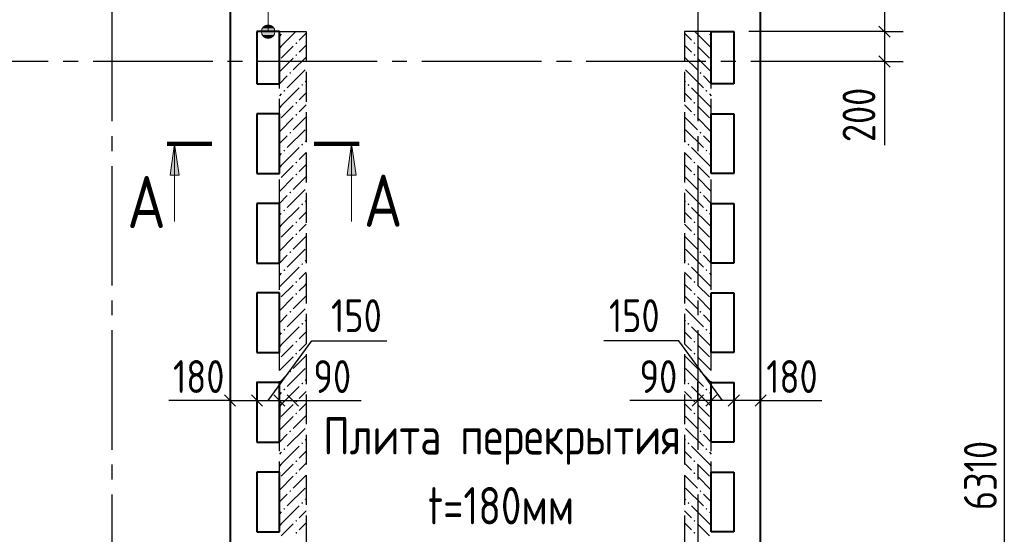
# Model space of a CAD drawing. Header units: millimetres. Extents: x 40580 to 1168286, y -220995 to 81020.
# Tile 309 of 419: x 771198 to 777786, y -107331 to -103884. Entities that reach past the tile are written whole.
import ezdxf

# ---------------------------------------------------------------- set-up
doc = ezdxf.new("R2010")
doc.units = ezdxf.units.MM
for name, pattern in [('______2', [270, 200, -70]), ('______5', [1100, 800, -100, 100, -100]), ('CENTER', [2, 1.25, -0.25, 0.25, -0.25])]:
    doc.linetypes.add(name, pattern=pattern)
for name, color, linetype, lineweight in [('Standard', 7, 'Continuous', 25), ('ОСИ', 7, 'CENTER', 15), ('Основная', 7, 'Continuous', 40), ('Примечания', 7, 'Continuous', 13), ('Узлы символ', 7, 'Continuous', 25)]:
    doc.layers.add(name, color=color, linetype=linetype, lineweight=lineweight)
doc.layers.add('ЖБ Стена верхний уровень', color=7, linetype='______2', true_color=0x656565)
doc.layers.add('Размерная выноска', color=7, linetype='Continuous')
doc.layers.add('Тонкие', color=7, linetype='Continuous')
doc.styles.add('GOST 2.304', font='isocpeur.ttf', dxfattribs={"width": 0.8})
doc.styles.add('GOST 2.304-81', font='txt')
doc.styles.add('ISOCPEUR', font='isocpeur.ttf')

msp = doc.modelspace()

# ---------------------------------------------------------------- hatches: boundary and pattern name
at = {"layer": 'ЖБ Стена верхний уровень', "linetype": 'Continuous', "lineweight": -3, "transparency": 33554687}
for points in [[(772995.6, -103963.9), (772992.3, -103967.3), (772988.9, -103963.9)], [(775795.6, -103963.9), (775792.3, -103967.3), (775788.9, -103963.9)], [(773054.9, -104040.8), (773048.3, -104034.3), (773041.9, -104040.8), (773048.3, -104047.3)], [(775705.8, -104040.8), (775712.3, -104034.3), (775718.8, -104040.8), (775712.3, -104047.3)], [(773054.9, -104120.8), (773048.3, -104114.3), (773041.9, -104120.8), (773048.3, -104127.3)], [(775705.8, -104120.8), (775712.3, -104114.3), (775718.8, -104120.8), (775712.3, -104127.3)], [(773014.9, -104240.8), (773008.4, -104234.3), (773001.9, -104240.8), (773008.4, -104247.3)], [(775745.8, -104240.8), (775752.3, -104234.3), (775758.8, -104240.8), (775752.3, -104247.3)], [(773094.9, -104320.8), (773088.4, -104314.3), (773081.9, -104320.8), (773088.4, -104327.3)], [(775665.8, -104320.8), (775672.3, -104314.3), (775678.8, -104320.8), (775672.3, -104327.3)], [(772974.9, -104360.8), (772968.3, -104354.3), (772961.8, -104360.8), (772968.3, -104367.3)], [(775785.8, -104360.8), (775792.3, -104354.3), (775798.8, -104360.8), (775792.3, -104367.3)], [(773054.9, -104440.8), (773048.3, -104434.3), (773041.9, -104440.8), (773048.3, -104447.3)], [(775705.8, -104440.8), (775712.3, -104434.3), (775718.8, -104440.8), (775712.3, -104447.3)], [(773054.9, -104520.8), (773048.3, -104514.3), (773041.9, -104520.8), (773048.3, -104527.3)], [(775705.8, -104520.8), (775712.3, -104514.3), (775718.8, -104520.8), (775712.3, -104527.3)], [(773014.9, -104640.8), (773008.4, -104634.3), (773001.9, -104640.8), (773008.4, -104647.3)], [(775745.8, -104640.8), (775752.3, -104634.3), (775758.8, -104640.8), (775752.3, -104647.3)], [(773094.9, -104720.8), (773088.4, -104714.3), (773081.9, -104720.8), (773088.4, -104727.3)], [(775665.8, -104720.8), (775672.3, -104714.3), (775678.8, -104720.8), (775672.3, -104727.3)], [(772974.9, -104760.8), (772968.3, -104754.3), (772961.8, -104760.8), (772968.3, -104767.3)], [(775785.8, -104760.8), (775792.3, -104754.3), (775798.8, -104760.8), (775792.3, -104767.3)], [(773054.9, -104840.8), (773048.3, -104834.3), (773041.9, -104840.8), (773048.3, -104847.3)], [(775705.8, -104840.8), (775712.3, -104834.3), (775718.8, -104840.8), (775712.3, -104847.3)], [(773054.9, -104920.8), (773048.3, -104914.3), (773041.9, -104920.8), (773048.3, -104927.3)], [(775705.8, -104920.8), (775712.3, -104914.3), (775718.8, -104920.8), (775712.3, -104927.3)], [(773014.9, -105040.8), (773008.4, -105034.3), (773001.9, -105040.8), (773008.4, -105047.3)], [(775745.8, -105040.8), (775752.3, -105034.3), (775758.8, -105040.8), (775752.3, -105047.3)], [(773094.9, -105120.8), (773088.4, -105114.3), (773081.9, -105120.8), (773088.4, -105127.3)], [(775665.8, -105120.8), (775672.3, -105114.3), (775678.8, -105120.8), (775672.3, -105127.3)], [(772974.9, -105160.8), (772968.3, -105154.3), (772961.8, -105160.8), (772968.3, -105167.3)], [(775785.8, -105160.8), (775792.3, -105154.3), (775798.8, -105160.8), (775792.3, -105167.3)], [(773054.9, -105240.8), (773048.3, -105234.3), (773041.9, -105240.8), (773048.3, -105247.3)], [(775705.8, -105240.8), (775712.3, -105234.3), (775718.8, -105240.8), (775712.3, -105247.3)], [(773054.9, -105320.8), (773048.3, -105314.3), (773041.9, -105320.8), (773048.3, -105327.3)], [(775705.8, -105320.8), (775712.3, -105314.3), (775718.8, -105320.8), (775712.3, -105327.3)], [(773014.9, -105440.8), (773008.4, -105434.3), (773001.9, -105440.8), (773008.4, -105447.3)], [(775745.8, -105440.8), (775752.3, -105434.3), (775758.8, -105440.8), (775752.3, -105447.3)], [(773094.9, -105520.8), (773088.4, -105514.3), (773081.9, -105520.8), (773088.4, -105527.3)], [(775665.8, -105520.8), (775672.3, -105514.3), (775678.8, -105520.8), (775672.3, -105527.3)], [(772974.9, -105560.8), (772968.3, -105554.3), (772961.8, -105560.8), (772968.3, -105567.3)], [(775785.8, -105560.8), (775792.3, -105554.3), (775798.8, -105560.8), (775792.3, -105567.3)], [(773054.9, -105640.8), (773048.3, -105634.3), (773041.9, -105640.8), (773048.3, -105647.3)], [(775705.8, -105640.8), (775712.3, -105634.3), (775718.8, -105640.8), (775712.3, -105647.3)], [(773054.9, -105720.8), (773048.3, -105714.3), (773041.9, -105720.8), (773048.3, -105727.3)], [(775705.8, -105720.8), (775712.3, -105714.3), (775718.8, -105720.8), (775712.3, -105727.3)], [(773014.9, -105840.8), (773008.4, -105834.3), (773001.9, -105840.8), (773008.4, -105847.3)], [(775745.8, -105840.8), (775752.3, -105834.3), (775758.8, -105840.8), (775752.3, -105847.3)], [(773094.9, -105920.8), (773088.4, -105914.3), (773081.9, -105920.8), (773088.4, -105927.3)], [(775665.8, -105920.8), (775672.3, -105914.3), (775678.8, -105920.8), (775672.3, -105927.3)], [(772974.9, -105960.8), (772968.3, -105954.3), (772961.8, -105960.8), (772968.3, -105967.3)], [(775785.8, -105960.8), (775792.3, -105954.3), (775798.8, -105960.8), (775792.3, -105967.3)], [(773054.9, -106040.8), (773048.3, -106034.3), (773041.9, -106040.8), (773048.3, -106047.3)], [(775705.8, -106040.8), (775712.3, -106034.3), (775718.8, -106040.8), (775712.3, -106047.3)], [(773054.9, -106120.8), (773048.3, -106114.3), (773041.9, -106120.8), (773048.3, -106127.3)], [(775705.8, -106120.8), (775712.3, -106114.3), (775718.8, -106120.8), (775712.3, -106127.3)], [(773014.9, -106240.8), (773008.4, -106234.3), (773001.9, -106240.8), (773008.4, -106247.3)], [(775745.8, -106240.8), (775752.3, -106234.3), (775758.8, -106240.8), (775752.3, -106247.3)], [(773094.9, -106320.8), (773088.4, -106314.3), (773081.9, -106320.8), (773088.4, -106327.3)], [(775665.8, -106320.8), (775672.3, -106314.3), (775678.8, -106320.8), (775672.3, -106327.3)], [(772974.9, -106360.8), (772968.3, -106354.3), (772961.8, -106360.8), (772968.3, -106367.3)], [(775785.8, -106360.8), (775792.3, -106354.3), (775798.8, -106360.8), (775792.3, -106367.3)], [(773054.9, -106440.8), (773048.3, -106434.3), (773041.9, -106440.8), (773048.3, -106447.3)], [(775705.8, -106440.8), (775712.3, -106434.3), (775718.8, -106440.8), (775712.3, -106447.3)], [(773054.9, -106520.8), (773048.3, -106514.3), (773041.9, -106520.8), (773048.3, -106527.3)], [(775705.8, -106520.8), (775712.3, -106514.3), (775718.8, -106520.8), (775712.3, -106527.3)], [(773014.9, -106640.8), (773008.4, -106634.3), (773001.9, -106640.8), (773008.4, -106647.3)], [(775745.8, -106640.8), (775752.3, -106634.3), (775758.8, -106640.8), (775752.3, -106647.3)], [(773094.9, -106720.8), (773088.4, -106714.3), (773081.9, -106720.8), (773088.4, -106727.3)], [(775665.8, -106720.8), (775672.3, -106714.3), (775678.8, -106720.8), (775672.3, -106727.3)], [(772974.9, -106760.8), (772968.3, -106754.3), (772961.8, -106760.8), (772968.3, -106767.3)], [(775785.8, -106760.8), (775792.3, -106754.3), (775798.8, -106760.8), (775792.3, -106767.3)], [(773054.9, -106840.8), (773048.3, -106834.3), (773041.9, -106840.8), (773048.3, -106847.3)], [(775705.8, -106840.8), (775712.3, -106834.3), (775718.8, -106840.8), (775712.3, -106847.3)], [(773054.9, -106920.8), (773048.3, -106914.3), (773041.9, -106920.8), (773048.3, -106927.3)], [(775705.8, -106920.8), (775712.3, -106914.3), (775718.8, -106920.8), (775712.3, -106927.3)], [(773014.9, -107040.8), (773008.4, -107034.3), (773001.9, -107040.8), (773008.4, -107047.3)], [(775745.8, -107040.8), (775752.3, -107034.3), (775758.8, -107040.8), (775752.3, -107047.3)], [(773094.9, -107120.8), (773088.4, -107114.3), (773081.9, -107120.8), (773088.4, -107127.3)], [(775665.8, -107120.8), (775672.3, -107114.3), (775678.8, -107120.8), (775672.3, -107127.3)], [(772974.9, -107160.8), (772968.3, -107154.3), (772961.8, -107160.8), (772968.3, -107167.3)], [(775785.8, -107160.8), (775792.3, -107154.3), (775798.8, -107160.8), (775792.3, -107167.3)], [(773054.9, -107240.8), (773048.3, -107234.3), (773041.9, -107240.8), (773048.3, -107247.3)], [(775705.8, -107240.8), (775712.3, -107234.3), (775718.8, -107240.8), (775712.3, -107247.3)], [(773054.9, -107320.8), (773048.3, -107314.3), (773041.9, -107320.8), (773048.3, -107327.3)], [(775705.8, -107320.8), (775712.3, -107314.3), (775718.8, -107320.8), (775712.3, -107327.3)]]:
    msp.add_hatch(color=7, dxfattribs=at).paths.add_polyline_path(points, flags=16)
at = {"layer": 'Примечания', "linetype": 'Continuous', "lineweight": 13, "transparency": 33554687}
for points in [[(772899, -103941.4), (772821.6, -103941.4), (772815.3, -103963.9)], [(772899, -103941.4), (772815.3, -103963.9), (772905.3, -103963.9)], [(772882.8, -103925.2), (772837.8, -103925.2), (772821.6, -103941.4)], [(772882.8, -103925.2), (772821.6, -103941.4), (772899, -103941.4)], [(772837.8, -103925.2), (772882.8, -103925.2), (772860.3, -103918.9)], [(772905.3, -103963.9), (772815.3, -103963.9), (772821.6, -103986.4)], [(772905.3, -103963.9), (772821.6, -103986.4), (772899, -103986.4)], [(772899.3, -103986.3), (772821.9, -103986.3), (772838.1, -104002.5)], [(772899.3, -103986.3), (772838.1, -104002.5), (772883.1, -104002.5)], [(772883.1, -104002.5), (772838.1, -104002.5), (772860.6, -104008.8)]]:
    msp.add_hatch(color=7, dxfattribs=at).paths.add_polyline_path(points)
at = {"layer": 'Узлы символ', "linetype": 'Continuous', "lineweight": 13, "transparency": 33554687}
for points in [[(772204.3, -104926), (772234.3, -104716), (772264.3, -104926)], [(773388.6, -104926), (773418.6, -104716), (773448.6, -104926)]]:
    msp.add_hatch(color=7, dxfattribs=at).paths.add_polyline_path(points, flags=16)

# ---------------------------------------------------------------- linework, layer by layer
at = {"layer": 'Standard', "color": 7, "linetype": 'Continuous', "lineweight": -3, "transparency": 33554687}
for p, q in [((776984.3, -102863.9), (776984.3, -103963.9)), ((776984.3, -103963.9), (776984.3, -104163.9)), ((776984.3, -104163.9), (776984.3, -104238.9)), ((772605.3, -106433.9), (772530.3, -106433.9)), ((772605.3, -106433.9), (772785.3, -106433.9)), ((772785.3, -106433.9), (772935.3, -106433.9)), ((772935.3, -106433.9), (773025.3, -106433.9)), ((775735.3, -106433.9), (775660.3, -106433.9)), ((775825.3, -106433.9), (775735.3, -106433.9)), ((775975.3, -106433.9), (775825.3, -106433.9)), ((776155.3, -106433.9), (775975.3, -106433.9)), ((776155.3, -106433.9), (776230.3, -106433.9))]:
    msp.add_line(p, q, dxfattribs=at)
at = {"layer": 'Standard', "color": 7, "linetype": 'Continuous', "lineweight": 25, "transparency": 33554687}
for p, q in [((776946.8, -103926.5), (777021.8, -104001.4)), ((776946.8, -104126.5), (777021.8, -104201.4)), ((772567.8, -106396.4), (772642.8, -106471.4)), ((772747.8, -106396.4), (772822.8, -106471.4)), ((772897.8, -106396.4), (772972.8, -106471.4)), ((772987.8, -106396.4), (773062.8, -106471.4)), ((775772.8, -106396.4), (775697.8, -106471.4)), ((775862.8, -106396.4), (775787.8, -106471.4)), ((776012.8, -106396.4), (775937.8, -106471.4)), ((776192.8, -106396.4), (776117.8, -106471.4))]:
    msp.add_line(p, q, dxfattribs=at)
at = {"layer": 'Standard', "color": 251, "linetype": 'Continuous', "lineweight": -3, "true_color": 0x656565, "transparency": 33554687}
for p, q in [((776984.3, -103963.9), (776859.3, -103963.9)), ((776984.3, -103963.9), (777109.3, -103963.9)), ((776984.3, -104163.9), (776859.3, -104163.9)), ((776984.3, -104163.9), (777109.3, -104163.9)), ((772605.3, -106433.9), (772605.3, -106308.9)), ((772785.3, -106433.9), (772785.3, -106308.9)), ((772935.3, -106433.9), (772935.3, -106308.9)), ((772935.3, -106433.9), (772935.3, -106308.9)), ((775735.3, -106433.9), (775735.3, -106308.9)), ((775825.3, -106433.9), (775825.3, -106308.9)), ((775975.3, -106433.9), (775975.3, -106308.9)), ((776155.3, -106433.9), (776155.3, -106308.9)), ((772605.3, -106433.9), (772605.3, -106558.9)), ((772785.3, -106433.9), (772785.3, -106558.9)), ((772785.3, -106433.9), (772785.3, -106533.9)), ((775735.3, -106433.9), (775735.3, -106558.9)), ((775735.3, -106433.9), (775735.3, -106433.9)), ((775825.3, -106433.9), (775825.3, -106558.9)), ((775825.3, -106433.9), (775825.3, -106533.9)), ((775975.3, -106433.9), (775975.3, -106558.9)), ((775975.3, -106433.9), (775975.3, -106533.9)), ((776155.3, -106433.9), (776155.3, -106558.9)), ((776155.3, -106433.9), (776155.3, -106433.9))]:
    msp.add_line(p, q, dxfattribs=at)
at = {"layer": 'Standard', "color": 7, "linetype": 'Continuous', "lineweight": -3, "transparency": 33554687}
msp.add_lwpolyline([(777785.6, -103763.9), (777785.6, -106514.7), (777785.6, -106514.7), (777785.6, -110073.9)], dxfattribs=at)
at = {"layer": 'Standard', "color": 251, "linetype": 'Continuous', "lineweight": -3, "true_color": 0x656565, "transparency": 33554687}
for points in [[(776984.3, -103963.9), (776960.6, -103963.9), (776960.6, -103963.9), (776075.3, -103963.9)], [(776984.3, -104163.9), (776959.4, -104163.9), (776959.4, -104163.9), (776340.5, -104163.9)]]:
    msp.add_lwpolyline(points, dxfattribs=at)
at = {"layer": 'ЖБ Стена верхний уровень', "color": 251, "linetype": '______2', "lineweight": -3, "true_color": 0x656565, "transparency": 33554687}
for p, q in [((772935.3, -109743.9), (772935.3, -103963.9)), ((772935.3, -103963.9), (773115.3, -103963.9)), ((773115.3, -103963.9), (773115.3, -109063.9)), ((775645.3, -103963.9), (775645.3, -109063.9)), ((775825.3, -103963.9), (775645.3, -103963.9)), ((775825.3, -109743.9), (775825.3, -103963.9))]:
    msp.add_line(p, q, dxfattribs=at)
at = {"layer": 'ЖБ Стена верхний уровень', "color": 9, "linetype": 'Continuous', "lineweight": -3, "true_color": 0xc7c7c7, "transparency": 33554687}
for p, q in [((772948.3, -103980.8), (772935.3, -103993.8)), ((772948.3, -104060.8), (773045.2, -103963.9)), ((773115.3, -103973.9), (773068.3, -104020.8)), ((775645.3, -103973.9), (775692.3, -104020.8)), ((775812.3, -104060.8), (775715.4, -103963.9)), ((775812.3, -103980.8), (775825.3, -103993.8)), ((772948.3, -104060.8), (772935.3, -104073.8)), ((773028.4, -104060.8), (772948.3, -104140.8)), ((773068.3, -104100.8), (773108.4, -104060.8)), ((773108.4, -104060.8), (773115.3, -104053.9)), ((775652.3, -104060.8), (775645.3, -104053.9)), ((775692.3, -104100.8), (775652.3, -104060.8)), ((775732.3, -104060.8), (775812.3, -104140.8)), ((775812.3, -104060.8), (775825.3, -104073.8)), ((773028.4, -104140.8), (772935.3, -104233.9)), ((773115.3, -104133.8), (773028.4, -104220.8)), ((775645.3, -104133.8), (775732.3, -104220.8)), ((775732.3, -104140.8), (775825.3, -104233.9)), ((772935.3, -104313.9), (772988.4, -104260.8)), ((773108.4, -104220.8), (772988.4, -104340.8)), ((775652.3, -104220.8), (775772.3, -104340.8)), ((775825.3, -104313.9), (775772.3, -104260.8)), ((772948.3, -104460.8), (773068.3, -104340.8)), ((773115.3, -104293.9), (773108.4, -104300.8)), ((775645.3, -104293.9), (775652.3, -104300.8)), ((775812.3, -104460.8), (775692.3, -104340.8)), ((772948.3, -104380.8), (772935.3, -104393.8)), ((773115.3, -104373.9), (773068.3, -104420.8)), ((775645.3, -104373.9), (775692.3, -104420.8)), ((775812.3, -104380.8), (775825.3, -104393.8)), ((772948.3, -104460.8), (772935.3, -104473.8)), ((773028.4, -104460.8), (772948.3, -104540.8)), ((773068.3, -104500.8), (773108.4, -104460.8)), ((773108.4, -104460.8), (773115.3, -104453.9)), ((775652.3, -104460.8), (775645.3, -104453.9)), ((775692.3, -104500.8), (775652.3, -104460.8)), ((775732.3, -104460.8), (775812.3, -104540.8)), ((775812.3, -104460.8), (775825.3, -104473.8)), ((773028.4, -104540.8), (772935.3, -104633.9)), ((773115.3, -104533.8), (773028.4, -104620.8)), ((775645.3, -104533.8), (775732.3, -104620.8)), ((775732.3, -104540.8), (775825.3, -104633.9)), ((772935.3, -104713.9), (772988.4, -104660.8)), ((773108.4, -104620.8), (772988.4, -104740.8)), ((775652.3, -104620.8), (775772.3, -104740.8)), ((775825.3, -104713.9), (775772.3, -104660.8)), ((772948.3, -104860.8), (773068.3, -104740.8)), ((773115.3, -104693.9), (773108.4, -104700.8)), ((775645.3, -104693.9), (775652.3, -104700.8)), ((775812.3, -104860.8), (775692.3, -104740.8)), ((772948.3, -104780.8), (772935.3, -104793.8)), ((773115.3, -104773.9), (773068.3, -104820.8)), ((775645.3, -104773.9), (775692.3, -104820.8)), ((775812.3, -104780.8), (775825.3, -104793.8)), ((772948.3, -104860.8), (772935.3, -104873.8)), ((773028.4, -104860.8), (772948.3, -104940.8)), ((773068.3, -104900.8), (773108.4, -104860.8)), ((773108.4, -104860.8), (773115.3, -104853.9)), ((775652.3, -104860.8), (775645.3, -104853.9)), ((775692.3, -104900.8), (775652.3, -104860.8)), ((775732.3, -104860.8), (775812.3, -104940.8)), ((775812.3, -104860.8), (775825.3, -104873.8)), ((773028.4, -104940.8), (772935.3, -105033.9)), ((773115.3, -104933.8), (773028.4, -105020.8)), ((775645.3, -104933.8), (775732.3, -105020.8)), ((775732.3, -104940.8), (775825.3, -105033.9)), ((772935.3, -105113.9), (772988.4, -105060.8)), ((773108.4, -105020.8), (772988.4, -105140.8)), ((775652.3, -105020.8), (775772.3, -105140.8)), ((775825.3, -105113.9), (775772.3, -105060.8)), ((773115.3, -105093.9), (773108.4, -105100.8)), ((775645.3, -105093.9), (775652.3, -105100.8)), ((772948.3, -105180.8), (772935.3, -105193.8)), ((772948.3, -105260.8), (773068.3, -105140.8)), ((773115.3, -105173.9), (773068.3, -105220.8)), ((775645.3, -105173.9), (775692.3, -105220.8)), ((775812.3, -105260.8), (775692.3, -105140.8)), ((775812.3, -105180.8), (775825.3, -105193.8)), ((772948.3, -105260.8), (772935.3, -105273.8)), ((773028.4, -105260.8), (772948.3, -105340.8)), ((773068.3, -105300.8), (773108.4, -105260.8)), ((773108.4, -105260.8), (773115.3, -105253.9)), ((775652.3, -105260.8), (775645.3, -105253.9)), ((775692.3, -105300.8), (775652.3, -105260.8)), ((775732.3, -105260.8), (775812.3, -105340.8)), ((775812.3, -105260.8), (775825.3, -105273.8)), ((773115.3, -105333.8), (773028.4, -105420.8)), ((775645.3, -105333.8), (775732.3, -105420.8)), ((773028.4, -105340.8), (772935.3, -105433.9)), ((775732.3, -105340.8), (775825.3, -105433.9)), ((772935.3, -105513.9), (772988.4, -105460.8)), ((773108.4, -105420.8), (772988.4, -105540.8)), ((775652.3, -105420.8), (775772.3, -105540.8)), ((775825.3, -105513.9), (775772.3, -105460.8)), ((773115.3, -105493.9), (773108.4, -105500.8)), ((775645.3, -105493.9), (775652.3, -105500.8)), ((772948.3, -105580.8), (772935.3, -105593.8)), ((772948.3, -105660.8), (773068.3, -105540.8)), ((773115.3, -105573.9), (773068.3, -105620.8)), ((775645.3, -105573.9), (775692.3, -105620.8)), ((775812.3, -105660.8), (775692.3, -105540.8)), ((775812.3, -105580.8), (775825.3, -105593.8)), ((772948.3, -105660.8), (772935.3, -105673.8)), ((773028.4, -105660.8), (772948.3, -105740.8)), ((773068.3, -105700.8), (773108.4, -105660.8)), ((773108.4, -105660.8), (773115.3, -105653.9)), ((775652.3, -105660.8), (775645.3, -105653.9)), ((775692.3, -105700.8), (775652.3, -105660.8)), ((775732.3, -105660.8), (775812.3, -105740.8)), ((775812.3, -105660.8), (775825.3, -105673.8)), ((773028.4, -105740.8), (772935.3, -105833.9)), ((773115.3, -105733.8), (773028.4, -105820.8)), ((775645.3, -105733.8), (775732.3, -105820.8)), ((775732.3, -105740.8), (775825.3, -105833.9)), ((772935.3, -105913.9), (772988.4, -105860.8)), ((773108.4, -105820.8), (772988.4, -105940.8)), ((775652.3, -105820.8), (775772.3, -105940.8)), ((775825.3, -105913.9), (775772.3, -105860.8)), ((773115.3, -105893.9), (773108.4, -105900.8)), ((775645.3, -105893.9), (775652.3, -105900.8)), ((772948.3, -105980.8), (772935.3, -105993.8)), ((772948.3, -106060.8), (773068.3, -105940.8)), ((773115.3, -105973.9), (773068.3, -106020.8)), ((775645.3, -105973.9), (775692.3, -106020.8)), ((775812.3, -106060.8), (775692.3, -105940.8)), ((775812.3, -105980.8), (775825.3, -105993.8)), ((772948.3, -106060.8), (772935.3, -106073.8)), ((773028.4, -106060.8), (772948.3, -106140.8)), ((773068.3, -106100.8), (773108.4, -106060.8)), ((773108.4, -106060.8), (773115.3, -106053.9)), ((775652.3, -106060.8), (775645.3, -106053.9)), ((775692.3, -106100.8), (775652.3, -106060.8)), ((775732.3, -106060.8), (775812.3, -106140.8)), ((775812.3, -106060.8), (775825.3, -106073.8)), ((773028.4, -106140.8), (772935.3, -106233.9)), ((773115.3, -106133.8), (773028.4, -106220.8)), ((775645.3, -106133.8), (775732.3, -106220.8)), ((775732.3, -106140.8), (775825.3, -106233.9)), ((773108.4, -106220.8), (772988.4, -106340.8)), ((775652.3, -106220.8), (775772.3, -106340.8)), ((772935.3, -106313.9), (772988.4, -106260.8)), ((773115.3, -106293.9), (773108.4, -106300.8)), ((775645.3, -106293.9), (775652.3, -106300.8)), ((775825.3, -106313.9), (775772.3, -106260.8)), ((772948.3, -106380.8), (772935.3, -106393.8)), ((772948.3, -106460.8), (773068.3, -106340.8)), ((773115.3, -106373.9), (773068.3, -106420.8)), ((775645.3, -106373.9), (775692.3, -106420.8)), ((775812.3, -106460.8), (775692.3, -106340.8)), ((775812.3, -106380.8), (775825.3, -106393.8)), ((773108.4, -106460.8), (773115.3, -106453.9)), ((775652.3, -106460.8), (775645.3, -106453.9)), ((772948.3, -106460.8), (772935.3, -106473.8)), ((773028.4, -106460.8), (772948.3, -106540.8)), ((773068.3, -106500.8), (773108.4, -106460.8)), ((775692.3, -106500.8), (775652.3, -106460.8)), ((775732.3, -106460.8), (775812.3, -106540.8)), ((775812.3, -106460.8), (775825.3, -106473.8)), ((773028.4, -106540.8), (772935.3, -106633.9)), ((773115.3, -106533.8), (773028.4, -106620.8)), ((775645.3, -106533.8), (775732.3, -106620.8)), ((775732.3, -106540.8), (775825.3, -106633.9)), ((773108.4, -106620.8), (772988.4, -106740.8)), ((775652.3, -106620.8), (775772.3, -106740.8)), ((772935.3, -106713.9), (772988.4, -106660.8)), ((773115.3, -106693.9), (773108.4, -106700.8)), ((775645.3, -106693.9), (775652.3, -106700.8)), ((775825.3, -106713.9), (775772.3, -106660.8)), ((772948.3, -106780.8), (772935.3, -106793.8)), ((772948.3, -106860.8), (773068.3, -106740.8)), ((773115.3, -106773.9), (773068.3, -106820.8)), ((775645.3, -106773.9), (775692.3, -106820.8)), ((775812.3, -106860.8), (775692.3, -106740.8)), ((775812.3, -106780.8), (775825.3, -106793.8)), ((772948.3, -106860.8), (772935.3, -106873.8)), ((773028.4, -106860.8), (772948.3, -106940.8)), ((773068.3, -106900.8), (773108.4, -106860.8)), ((773108.4, -106860.8), (773115.3, -106853.9)), ((775652.3, -106860.8), (775645.3, -106853.9)), ((775692.3, -106900.8), (775652.3, -106860.8)), ((775732.3, -106860.8), (775812.3, -106940.8)), ((775812.3, -106860.8), (775825.3, -106873.8)), ((773028.4, -106940.8), (772935.3, -107033.9)), ((773115.3, -106933.8), (773028.4, -107020.8)), ((775645.3, -106933.8), (775732.3, -107020.8)), ((775732.3, -106940.8), (775825.3, -107033.9)), ((773108.4, -107020.8), (772988.4, -107140.8)), ((775652.3, -107020.8), (775772.3, -107140.8)), ((772935.3, -107113.9), (772988.4, -107060.8)), ((773115.3, -107093.9), (773108.4, -107100.8)), ((775645.3, -107093.9), (775652.3, -107100.8)), ((775825.3, -107113.9), (775772.3, -107060.8)), ((772948.3, -107180.8), (772935.3, -107193.8)), ((772948.3, -107260.8), (773068.3, -107140.8)), ((773115.3, -107173.9), (773068.3, -107220.8)), ((775645.3, -107173.9), (775692.3, -107220.8)), ((775812.3, -107260.8), (775692.3, -107140.8)), ((775812.3, -107180.8), (775825.3, -107193.8)), ((772948.3, -107260.8), (772935.3, -107273.8)), ((773028.4, -107260.8), (772948.3, -107340.8)), ((773068.3, -107300.8), (773108.4, -107260.8)), ((773108.4, -107260.8), (773115.3, -107253.9)), ((775652.3, -107260.8), (775645.3, -107253.9)), ((775692.3, -107300.8), (775652.3, -107260.8)), ((775732.3, -107260.8), (775812.3, -107340.8)), ((775812.3, -107260.8), (775825.3, -107273.8))]:
    msp.add_line(p, q, dxfattribs=at)
at = {"layer": 'ОСИ', "color": 8, "linetype": '______5', "lineweight": -3, "transparency": 33554687}
for p, q in [((771815.3, -102663.9), (771815.3, -112364)), ((775735.3, -102663.9), (775735.3, -112364)), ((776889, -104163.9), (749345.6, -104163.9)), ((776889, -104163.9), (749345.6, -104163.9))]:
    msp.add_line(p, q, dxfattribs=at)
at = {"layer": 'Основная', "transparency": 33554687}
for p, q in [((772605.3, -103763.9), (772605.3, -110073.9)), ((776155.3, -110073.9), (776155.3, -103763.9)), ((772935.3, -103963.9), (772785.3, -103963.9)), ((772785.3, -103963.9), (772785.3, -104313.9)), ((772935.3, -104313.9), (772935.3, -103963.9)), ((775825.3, -104313.9), (775825.3, -103963.9)), ((775825.3, -103963.9), (775975.3, -103963.9)), ((775975.3, -103963.9), (775975.3, -104313.9)), ((772785.3, -104313.9), (772935.3, -104313.9)), ((775975.3, -104313.9), (775825.3, -104313.9)), ((772785.3, -104513.9), (772785.3, -104913.9)), ((772935.3, -104513.9), (772785.3, -104513.9)), ((772935.3, -104913.9), (772935.3, -104513.9)), ((775825.3, -104913.9), (775825.3, -104513.9)), ((775825.3, -104513.9), (775975.3, -104513.9)), ((775975.3, -104513.9), (775975.3, -104913.9)), ((772785.3, -104913.9), (772935.3, -104913.9)), ((775975.3, -104913.9), (775825.3, -104913.9)), ((772785.3, -105113.9), (772785.3, -105513.9)), ((772935.3, -105113.9), (772785.3, -105113.9)), ((772935.3, -105513.9), (772935.3, -105113.9)), ((775825.3, -105513.9), (775825.3, -105113.9)), ((775825.3, -105113.9), (775975.3, -105113.9)), ((775975.3, -105113.9), (775975.3, -105513.9)), ((772785.3, -105513.9), (772935.3, -105513.9)), ((775975.3, -105513.9), (775825.3, -105513.9)), ((772785.3, -105713.9), (772785.3, -106113.9)), ((772935.3, -105713.9), (772785.3, -105713.9)), ((772935.3, -106113.9), (772935.3, -105713.9)), ((775825.3, -106113.9), (775825.3, -105713.9)), ((775825.3, -105713.9), (775975.3, -105713.9)), ((775975.3, -105713.9), (775975.3, -106113.9)), ((772785.3, -106113.9), (772935.3, -106113.9)), ((775975.3, -106113.9), (775825.3, -106113.9)), ((772785.3, -106313.9), (772785.3, -106713.9)), ((772935.3, -106313.9), (772785.3, -106313.9)), ((772935.3, -106713.9), (772935.3, -106313.9)), ((775825.3, -106713.9), (775825.3, -106313.9)), ((775825.3, -106313.9), (775975.3, -106313.9)), ((775975.3, -106313.9), (775975.3, -106713.9)), ((772935.3, -106433.9), (772935.3, -106558.9)), ((772935.3, -106433.9), (772935.3, -106533.9)), ((772935.3, -106433.9), (772935.3, -106558.9)), ((772935.3, -106433.9), (772935.3, -106533.9)), ((772785.3, -106713.9), (772935.3, -106713.9)), ((775975.3, -106713.9), (775825.3, -106713.9)), ((772785.3, -106913.9), (772785.3, -107313.9)), ((772935.3, -106913.9), (772785.3, -106913.9)), ((772935.3, -107313.9), (772935.3, -106913.9)), ((775825.3, -107313.9), (775825.3, -106913.9)), ((775825.3, -106913.9), (775975.3, -106913.9)), ((775975.3, -106913.9), (775975.3, -107313.9)), ((772785.3, -107313.9), (772935.3, -107313.9)), ((775975.3, -107313.9), (775825.3, -107313.9))]:
    msp.add_line(p, q, dxfattribs=at)
at = {"layer": 'Примечания', "color": 7, "linetype": 'Continuous', "lineweight": 13, "transparency": 33554687}
for p, q in [((772860.3, -103918.9), (772860.3, -103918.9)), ((772815.3, -103963.9), (772815.3, -103963.9)), ((772905.3, -103963.9), (772905.3, -103963.9))]:
    msp.add_line(p, q, dxfattribs=at)
msp.add_lwpolyline([(776179.6, -103333.5), (772860.3, -103333.5), (772860.3, -103963.9)], dxfattribs=at)
msp.add_circle((772860.3, -103963.9), 45, dxfattribs=at)
at = {"layer": 'Размерная выноска', "color": 7, "linetype": 'Continuous', "lineweight": -3, "transparency": 33554687}
for p, q in [((776984.3, -104163.9), (776984.3, -104723.9)), ((772605.3, -106433.9), (772195.3, -106433.9)), ((773025.3, -106433.9), (773481.5, -106433.9)), ((775735.3, -106433.9), (775279.1, -106433.9)), ((776155.3, -106433.9), (776565.3, -106433.9))]:
    msp.add_line(p, q, dxfattribs=at)
for points in [[(772860.3, -106433.9), (773153.6, -106033.9), (773653.6, -106033.9)], [(775900.3, -106433.9), (775607, -106033.9), (775107, -106033.9)]]:
    msp.add_lwpolyline(points, dxfattribs=at)
at = {"layer": 'Тонкие', "lineweight": 100}
for p, q in [((772484.3, -104716), (772184.3, -104716)), ((773168.6, -104716), (773468.6, -104716))]:
    msp.add_line(p, q, dxfattribs=at)
at = {"layer": 'Узлы символ', "color": 7, "linetype": 'Continuous', "lineweight": 13, "transparency": 33554687}
for p, q in [((772204.3, -104926), (772234.3, -104716)), ((772234.3, -104716), (772234.3, -105235.2)), ((772234.3, -104716), (772264.3, -104926)), ((773388.6, -104926), (773418.6, -104716)), ((773418.6, -104716), (773418.6, -105235.2)), ((773418.6, -104716), (773448.6, -104926)), ((772264.3, -104926), (772204.3, -104926)), ((772234.3, -104926), (772234.3, -104941)), ((773448.6, -104926), (773388.6, -104926)), ((773418.6, -104926), (773418.6, -104941))]:
    msp.add_line(p, q, dxfattribs=at)

# ---------------------------------------------------------------- texts
at = {"layer": 'Standard', "color": 7, "linetype": 'Continuous', "lineweight": 25, "transparency": 33554687, "char_height": 220, "attachment_point": 7, "rotation": 90, "style": 'GOST 2.304-81'}
for s, insert, width in [('200', (776923.2, -104703.7), 531.973), ('6310', (777735.6, -107168.3), 672.628)]:
    msp.add_mtext(s, dxfattribs=dict(at, insert=insert, width=width))
at = {"layer": 'Standard', "color": 7, "linetype": 'Continuous', "lineweight": 25, "transparency": 33554687, "char_height": 220, "style": 'GOST 2.304-81'}
for s, insert, width, attachment_point in [('150', (773620.4, -105976.1), 469.509, 9), ('150', (775140.2, -105976.1), 469.509, 7), ('180', (772567.8, -106383.9), 485.085, 9), ('90', (773415.3, -106384), 391.311, 9), ('90', (775345.3, -106384), 391.311, 7), ('180', (776192.8, -106383.9), 485.085, 7)]:
    msp.add_mtext(s, dxfattribs=dict(at, insert=insert, width=width, attachment_point=attachment_point))
at = {"layer": 'Примечания', "color": 251, "linetype": 'Continuous', "lineweight": 25, "true_color": 0x656565, "transparency": 33554687, "char_height": 250, "attachment_point": 7, "style": 'GOST 2.304'}
for s, insert, width in [('Плита\\~перекрытия', (773228.8, -106864), 2505.591), ('t=180мм', (773928.8, -107264), 1101.709)]:
    msp.add_mtext(s, dxfattribs=dict(at, insert=insert, width=width))
at = {"layer": 'Узлы символ', "color": 7, "linetype": 'Continuous', "lineweight": -3, "transparency": 33554687, "char_height": 350, "attachment_point": 7, "style": 'ISOCPEUR'}
for insert, width in [((771917.3, -105280.2), 458.097), ((773500.9, -105271.6), 458.079)]:
    msp.add_mtext('\\W0.82;А', dxfattribs=dict(at, insert=insert, width=width))

doc.saveas('drawing.dxf')
